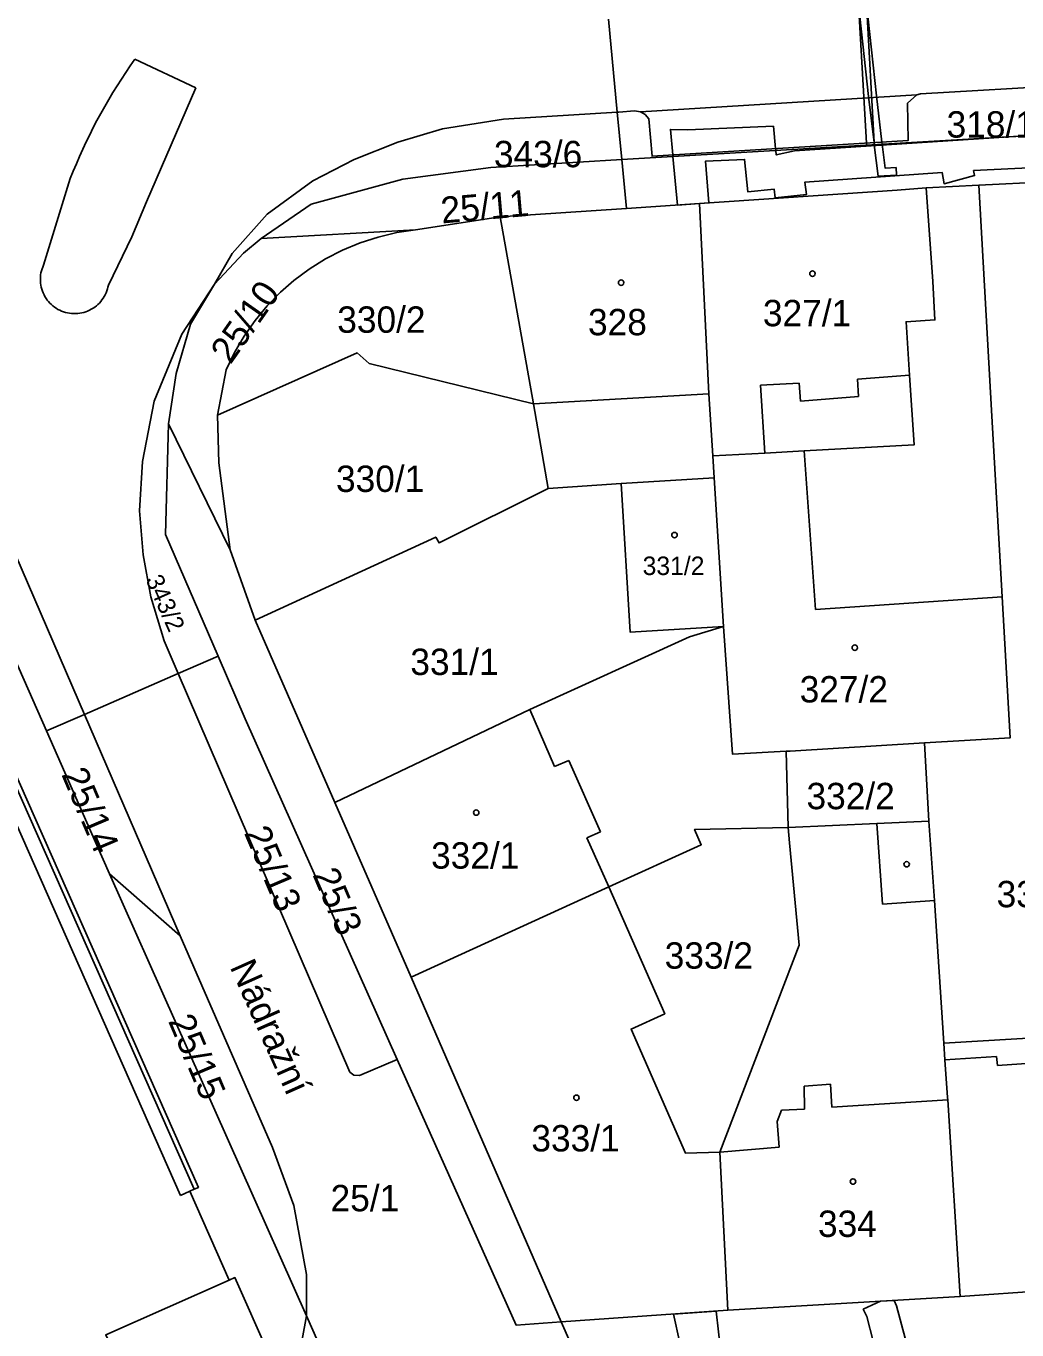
# Model space of a CAD drawing. Extents: x -869103 to -863415, y -1015889 to -1012477.
# Drawn here: x -867099.6 to -867035.7, y -1013497.7 to -1013413.7 of the extents above; entities that cross this region are included whole.
import ezdxf

# ---------------------------------------------------------------- set-up
doc = ezdxf.new("R2010")
doc.units = 0
for name, color, linetype in [('Hranice parcel', 7, 'Continuous'), ('Parcelní čísla', 7, 'Continuous'), ('Pop  PČ popisy', 7, 'Continuous'), ('Vnitřní kresba', 7, 'Continuous'), ('Věcná břemena k části', 7, 'Continuous'), ('Značky budov', 7, 'Continuous')]:
    doc.layers.add(name, color=color, linetype=linetype)

msp = doc.modelspace()

# ---------------------------------------------------------------- linework, layer by layer
at = {"layer": 'Hranice parcel'}
for p, q in [((-867062.05, -1013413.25), (-867061.49, -1013419.25)), ((-867061.49, -1013419.25), (-867061.2, -1013422.3)), ((-867061.2, -1013422.3), (-867069.64, -1013422.82)), ((-867060.9, -1013425.46), (-867061.2, -1013422.3)), ((-867038.18, -1013423.96), (-867031.3, -1013423.61)), ((-867056.19, -1013425.14), (-867043.44, -1013424.28)), ((-867043.44, -1013424.28), (-867041.58, -1013424.13)), ((-867038.18, -1013423.96), (-867041.58, -1013424.13)), ((-867069.04, -1013426), (-867060.9, -1013425.46)), ((-867060.9, -1013425.46), (-867056.19, -1013425.14)), ((-867056.19, -1013425.14), (-867055.59, -1013437.41)), ((-867074.48, -1013426.83), (-867069.04, -1013426)), ((-867069.04, -1013426), (-867066.88, -1013438.06)), ((-867074.48, -1013426.83), (-867084.43, -1013427.4)), ((-867087.44, -1013430.33), (-867086.3, -1013428.37)), ((-867089.55, -1013433.56), (-867087.44, -1013430.33)), ((-867107.29, -1013431.53), (-867095.82, -1013458.07)), ((-867087.25, -1013438.78), (-867086.69, -1013435.85)), ((-867066.88, -1013438.06), (-867065.94, -1013443.51)), ((-867055.59, -1013437.41), (-867055.33, -1013441.4)), ((-867090.4, -1013439.33), (-867090.6, -1013446.48)), ((-867086.44, -1013447.46), (-867090.4, -1013439.33)), ((-867055.33, -1013441.4), (-867055.24, -1013442.82)), ((-867065.94, -1013443.51), (-867061.23, -1013443.18)), ((-867055.24, -1013442.82), (-867061.23, -1013443.18)), ((-867055.24, -1013442.82), (-867054.64, -1013452.4)), ((-867090.6, -1013446.48), (-867087.2, -1013454.32)), ((-867084.81, -1013451.99), (-867086.44, -1013447.46)), ((-867079.68, -1013463.75), (-867084.81, -1013451.99)), ((-867087.2, -1013454.32), (-867089.77, -1013455.44)), ((-867087.2, -1013454.32), (-867085.46, -1013458.35)), ((-867089.77, -1013455.44), (-867095.82, -1013458.07)), ((-867095.82, -1013458.07), (-867098.27, -1013459.13)), ((-867095.82, -1013458.07), (-867089.65, -1013472.34)), ((-867095.43, -1013465.57), (-867098.27, -1013459.13)), ((-867085.46, -1013458.35), (-867075.66, -1013480.31)), ((-867041.4, -1013464.95), (-867041.69, -1013459.91)), ((-867050.47, -1013465.35), (-867050.61, -1013460.43)), ((-867079.68, -1013463.75), (-867074.76, -1013475.01)), ((-867094.2, -1013468.34), (-867095.43, -1013465.57)), ((-867094.2, -1013468.34), (-867089.65, -1013472.34)), ((-867081.51, -1013496.83), (-867094.2, -1013468.34)), ((-867062.03, -1013469.19), (-867074.76, -1013475.01)), ((-867074.76, -1013475.01), (-867065.09, -1013497.23)), ((-867075.66, -1013480.31), (-867078.09, -1013481.34)), ((-867054.36, -1013496.48), (-867054.87, -1013486.28)), ((-867081.51, -1013494.18), (-867081.51, -1013496.83)), ((-867026.68, -1013494.71), (-867039.38, -1013495.59)), ((-867054.36, -1013496.48), (-867039.38, -1013495.59)), ((-867082.55, -1013502.41), (-867081.51, -1013496.83)), ((-867065.09, -1013497.23), (-867054.36, -1013496.48)), ((-867059.79, -1013509.24), (-867065.09, -1013497.23))]:
    msp.add_line(p, q, dxfattribs=at)
for points in [[(-867061.49, -1013419.25), (-867061.39, -1013419.24), (-867060.38, -1013419.16), (-867059.99, -1013419.23), (-867059.68, -1013419.41), (-867059.45, -1013419.68), (-867059.24, -1013422.09), (-867042.75, -1013421.08), (-867042.78, -1013418.67), (-867042.18, -1013418.13), (-867041.95, -1013418.07), (-867032.34, -1013417.51)], [(-866977.54, -1013420.67), (-866977.77, -1013417.41), (-867061.2, -1013422.3)], [(-867086.3, -1013428.37), (-867084.04, -1013425.83), (-867081.1, -1013423.67), (-867078.44, -1013422.29), (-867075.63, -1013421.18), (-867072.75, -1013420.33), (-867068.81, -1013419.7), (-867061.49, -1013419.25)], [(-867069.64, -1013422.82), (-867075.3, -1013423.56), (-867081.2, -1013425.17), (-867084.43, -1013427.4)], [(-867041.58, -1013424.13), (-867041.14, -1013430.16), (-867041.02, -1013432.64), (-867042.87, -1013432.76), (-867042.65, -1013436.21), (-867042.36, -1013440.7), (-867049.44, -1013441.08), (-867051.98, -1013441.22), (-867055.33, -1013441.4)], [(-867041.69, -1013459.91), (-867036.17, -1013459.59), (-867036.68, -1013450.5), (-867037.34, -1013438.85), (-867038.18, -1013423.96)], [(-867086.69, -1013435.85), (-867086.156, -1013434.742), (-867085.534, -1013433.682), (-867084.828, -1013432.676), (-867084.042, -1013431.73), (-867083.183, -1013430.851), (-867082.319, -1013430.097), (-867081.332, -1013429.364), (-867080.289, -1013428.713), (-867079.196, -1013428.149), (-867078.061, -1013427.676), (-867076.892, -1013427.297), (-867075.695, -1013427.014), (-867074.48, -1013426.83)], [(-867084.43, -1013427.4), (-867085.57, -1013428.34), (-867087.44, -1013430.33)], [(-867087.44, -1013430.33), (-867088.98, -1013432.92), (-867089.92, -1013436.1), (-867090.4, -1013439.33)], [(-867098.27, -1013459.13), (-867108.29, -1013436.42), (-867109.84, -1013432.65)], [(-867089.77, -1013455.44), (-867090.68, -1013453.33), (-867091.54, -1013450.5), (-867092.04, -1013447.79), (-867092.27, -1013444.94), (-867092.08, -1013441.77), (-867091.33, -1013437.87), (-867089.55, -1013433.56)], [(-867066.88, -1013438.06), (-867077.47, -1013435.45), (-867078.25, -1013434.77), (-867087.25, -1013438.78)], [(-867086.44, -1013447.46), (-867087.17, -1013441.86), (-867087.25, -1013438.78)], [(-867061.23, -1013443.18), (-867060.66, -1013452.76), (-867054.64, -1013452.4)], [(-867084.81, -1013451.99), (-867073.18, -1013446.64), (-867072.97, -1013447.01), (-867065.94, -1013443.51)], [(-867054.64, -1013452.4), (-867056.84, -1013453.06), (-867067.12, -1013457.76), (-867079.68, -1013463.75)], [(-867054.64, -1013452.4), (-867054.07, -1013460.63), (-867050.61, -1013460.43)], [(-867086.49, -1013494.53), (-867089.03, -1013488.8), (-867088.75, -1013488.68), (-867088.48, -1013488.56), (-867104.26, -1013452.91), (-867104.34, -1013452.94)], [(-867078.09, -1013481.34), (-867078.47, -1013481.32), (-867078.72, -1013481.12), (-867089.77, -1013455.44)], [(-867050.61, -1013460.43), (-867050.34, -1013460.43), (-867041.69, -1013459.91)], [(-867041.4, -1013464.95), (-867044.76, -1013465.1), (-867050.47, -1013465.35)], [(-867040.44, -1013479.27), (-867041.05, -1013470.07), (-867041.4, -1013464.95)], [(-867050.47, -1013465.35), (-867056.5, -1013465.48), (-867056.07, -1013466.47), (-867062.03, -1013469.19)], [(-867054.87, -1013486.28), (-867049.76, -1013472.95), (-867050.38, -1013466.35), (-867050.47, -1013465.35)], [(-867054.87, -1013486.28), (-867057.08, -1013486.36), (-867060.59, -1013478.35), (-867058.43, -1013477.37), (-867062.03, -1013469.19)], [(-867089.65, -1013472.34), (-867083.71, -1013485.98), (-867082.33, -1013489.72), (-867081.51, -1013494.18)], [(-867161.06, -1013482.26), (-867143.48, -1013474.9), (-867134.58, -1013495.58), (-867134.28, -1013496.49), (-867135.76, -1013497.11), (-867133.76, -1013501.51), (-867132.35, -1013500.86), (-867131.86, -1013501.91), (-867131.43, -1013501.75), (-867126.62, -1013511.99), (-867121.05, -1013509.52), (-867121.08, -1013509.27), (-867114.54, -1013506.35), (-867113.12, -1013509.45), (-867107.29, -1013506.81), (-867108.68, -1013503.77), (-867101.74, -1013500.6), (-867099.33, -1013505.69), (-867092.41, -1013502.41), (-867094.45, -1013498.06), (-867086.49, -1013494.53)], [(-867027.27, -1013482.05), (-867031.22, -1013482.23), (-867031.4, -1013478.72), (-867040.44, -1013479.27)], [(-867039.38, -1013495.59), (-867040.18, -1013482.91), (-867040.21, -1013482.77), (-867040.37, -1013480.34), (-867040.44, -1013479.27)], [(-867065.09, -1013497.23), (-867068.01, -1013497.43), (-867075.66, -1013480.31)], [(-867083.91, -1013499.34), (-867086.12, -1013494.37), (-867086.49, -1013494.53)], [(-867081.51, -1013496.83), (-867080.77, -1013498.49), (-867082.55, -1013502.41)]]:
    msp.add_lwpolyline(points, dxfattribs=at)
at = {"layer": 'Vnitřní kresba'}
for p, q in [((-867088.65, -1013417.69), (-867092.57, -1013415.84)), ((-867091.83, -1013425.02), (-867088.65, -1013417.69)), ((-867042.18, -1013418.13), (-867059.99, -1013419.23)), ((-867096.73, -1013423.53), (-867098.46, -1013429.11)), ((-867091.83, -1013425.02), (-867092.77, -1013427.29)), ((-867092.77, -1013427.29), (-867094.28, -1013430.39)), ((-867046, -1013436.47), (-867042.65, -1013436.21)), ((-867049.76, -1013436.71), (-867052.26, -1013436.84)), ((-867052.26, -1013436.84), (-867051.98, -1013441.22)), ((-867049.67, -1013437.87), (-867049.76, -1013436.71)), ((-867045.93, -1013437.58), (-867046, -1013436.47)), ((-867055.59, -1013437.41), (-867066.88, -1013438.06)), ((-867049.67, -1013437.87), (-867045.93, -1013437.58)), ((-867049.44, -1013441.08), (-867048.71, -1013451.31)), ((-867036.68, -1013450.5), (-867048.71, -1013451.31)), ((-867088.75, -1013488.68), (-867104.53, -1013453.03)), ((-867105.4, -1013453.41), (-867089.64, -1013489.07)), ((-867067.12, -1013457.76), (-867065.52, -1013461.42)), ((-867065.52, -1013461.42), (-867064.6, -1013461.03)), ((-867064.6, -1013461.03), (-867062.57, -1013465.63)), ((-867062.57, -1013465.63), (-867063.45, -1013466.02)), ((-867044.76, -1013465.1), (-867044.39, -1013470.3)), ((-867063.45, -1013466.02), (-867062.03, -1013469.19)), ((-867041.05, -1013470.07), (-867044.39, -1013470.3)), ((-867040.37, -1013480.34), (-867037.04, -1013480.13)), ((-867036.99, -1013480.71), (-867037.04, -1013480.13)), ((-867036.99, -1013480.71), (-867033.89, -1013480.48)), ((-867049.44, -1013482.03), (-867047.75, -1013481.91)), ((-867049.41, -1013483.51), (-867049.44, -1013482.03)), ((-867047.75, -1013481.91), (-867047.65, -1013483.38)), ((-867049.41, -1013483.51), (-867050.91, -1013483.59)), ((-867047.65, -1013483.38), (-867040.18, -1013482.91)), ((-867051.18, -1013484.32), (-867050.91, -1013483.59)), ((-867051.06, -1013485.96), (-867051.18, -1013484.32)), ((-867054.87, -1013486.28), (-867051.06, -1013485.96)), ((-867089.03, -1013488.8), (-867089.64, -1013489.07))]:
    msp.add_line(p, q, dxfattribs=at)
for points in [[(-867096.73, -1013423.53), (-867096.54, -1013423.051), (-867096.342, -1013422.574), (-867096.138, -1013422.101), (-867095.926, -1013421.631), (-867095.708, -1013421.164), (-867095.483, -1013420.7), (-867095.251, -1013420.239), (-867095.012, -1013419.782), (-867094.767, -1013419.329), (-867094.515, -1013418.879), (-867094.257, -1013418.433), (-867093.991, -1013417.99), (-867093.72, -1013417.552), (-867093.442, -1013417.118), (-867093.158, -1013416.688), (-867092.867, -1013416.262), (-867092.57, -1013415.84)], [(-867098.46, -1013429.11), (-867098.511, -1013429.231), (-867098.555, -1013429.356), (-867098.592, -1013429.482), (-867098.621, -1013429.611), (-867098.642, -1013429.741), (-867098.655, -1013429.872), (-867098.661, -1013430.004), (-867098.659, -1013430.136), (-867098.648, -1013430.267), (-867098.63, -1013430.398), (-867098.604, -1013430.527), (-867098.571, -1013430.655), (-867098.53, -1013430.78), (-867098.481, -1013430.902), (-867098.425, -1013431.022), (-867098.363, -1013431.138), (-867098.293, -1013431.25), (-867098.217, -1013431.357), (-867098.134, -1013431.46), (-867098.046, -1013431.558), (-867097.952, -1013431.65), (-867097.852, -1013431.737), (-867097.748, -1013431.817), (-867097.639, -1013431.891), (-867097.525, -1013431.959), (-867097.408, -1013432.019), (-867097.288, -1013432.072), (-867097.164, -1013432.119), (-867097.038, -1013432.157), (-867096.91, -1013432.188), (-867096.78, -1013432.211), (-867096.649, -1013432.227), (-867096.518, -1013432.235), (-867096.386, -1013432.234), (-867096.254, -1013432.226), (-867096.123, -1013432.21), (-867095.994, -1013432.186), (-867095.866, -1013432.155), (-867095.74, -1013432.116), (-867095.616, -1013432.069), (-867095.496, -1013432.016), (-867095.379, -1013431.955), (-867095.266, -1013431.887), (-867095.157, -1013431.813), (-867095.053, -1013431.732), (-867094.954, -1013431.645), (-867094.86, -1013431.552), (-867094.772, -1013431.454), (-867094.69, -1013431.351), (-867094.614, -1013431.243), (-867094.545, -1013431.131), (-867094.483, -1013431.015), (-867094.427, -1013430.895), (-867094.379, -1013430.772), (-867094.338, -1013430.647), (-867094.305, -1013430.519), (-867094.28, -1013430.39)]]:
    msp.add_lwpolyline(points, dxfattribs=at)
at = {"layer": 'Věcná břemena k části'}
for points in [[(-867048.69, -1013408.47), (-867054.88, -1013408.82), (-867054.27, -1013408.91), (-867049.58, -1013408.81), (-867046.6, -1013409.39), (-867046.06, -1013411.15), (-867045.94, -1013412.29), (-867045.29, -1013418.25), (-867044.94, -1013421.21), (-867044.92, -1013421.35), (-867044.41, -1013421.32), (-867044.43, -1013421.18), (-867044.79, -1013418.19), (-867045.43, -1013412.26), (-867045.56, -1013411.05), (-867046.21, -1013408.95)], [(-867048.5, -1013408.63), (-867046.97, -1013408.85), (-867046.44, -1013409.15), (-867045.94, -1013412.29), (-867045.43, -1013421.24), (-867045.42, -1013421.38), (-867044.92, -1013421.35), (-867044.94, -1013421.21), (-867045.43, -1013412.26), (-867045.98, -1013408.83), (-867046.81, -1013408.37), (-867054.17, -1013408.78)], [(-867043.51, -1013422.82), (-867044.23, -1013422.85), (-867044.41, -1013421.32), (-867044.92, -1013421.35), (-867044.67, -1013423.37), (-867043.49, -1013423.32)]]:
    msp.add_lwpolyline(points, close=True, dxfattribs=at)
for points in [[(-867030.14, -1013420.54), (-867036.23, -1013420.84), (-867050.06, -1013421.74), (-867051.24, -1013422.01), (-867051.27, -1013421.72), (-867051.28, -1013421.6), (-867051.42, -1013420.16), (-867056.94, -1013420.39), (-867058.06, -1013420.36), (-867057.9, -1013422.01), (-867057.9, -1013422.11), (-867057.6, -1013425.24), (-867056.19, -1013425.14), (-867055.58, -1013425.1), (-867055.81, -1013422.41), (-867053.28, -1013422.3), (-867053.08, -1013424.38), (-867051.38, -1013424.21), (-867051.32, -1013424.78), (-867049.3, -1013424.56), (-867049.39, -1013423.76), (-867040.55, -1013423.13), (-867040.42, -1013423.86), (-867038.46, -1013423.34), (-867038.52, -1013423.01), (-867030.99, -1013422.65)], [(-867042.94, -1013498.28), (-867043.49, -1013496.19), (-867043.65, -1013495.84), (-867044.53, -1013495.9), (-867045.63, -1013496.41), (-867045.41, -1013496.89), (-867044.99, -1013498.46)], [(-867054.81, -1013499.2), (-867055.11, -1013496.53), (-867057.86, -1013496.73), (-867057.45, -1013498.58)]]:
    msp.add_lwpolyline(points, dxfattribs=at)
at = {"layer": 'Značky budov'}
for centre in [(-867048.907, -1013429.659), (-867061.237, -1013430.239), (-867057.797, -1013446.509), (-867046.177, -1013453.769), (-867070.577, -1013464.399), (-867042.837, -1013467.729), (-867064.117, -1013482.779), (-867046.297, -1013488.179)]:
    msp.add_circle(centre, 0.175, dxfattribs=at)

# ---------------------------------------------------------------- texts
at = {"layer": 'Parcelní čísla'}
for s, height, p in [('318/13', 1.7, (-867040.265, -1013420.89)), ('343/6', 1.7, (-867069.433, -1013422.8)), ('327/1', 1.7, (-867052.1, -1013433.05)), ('330/2', 1.7, (-867079.53, -1013433.47)), ('328', 1.7, (-867063.37, -1013433.63)), ('330/1', 1.7, (-867079.61, -1013443.73)), ('331/2', 1.19, (-867059.85, -1013449.085)), ('331/1', 1.7, (-867074.82, -1013455.53)), ('327/2', 1.7, (-867049.73, -1013457.3)), ('332/2', 1.7, (-867049.29, -1013464.18)), ('332/1', 1.7, (-867073.48, -1013468.01)), ('335/2', 1.7, (-867037.04, -1013470.5)), ('333/2', 1.7, (-867058.43, -1013474.46)), ('333/1', 1.7, (-867067.02, -1013486.24)), ('25/1', 1.7, (-867079.96, -1013490.1)), ('334', 1.7, (-867048.55, -1013491.75))]:
    msp.add_text(s, height=height, dxfattribs=at).set_placement(p)
for s, height, rotation, p in [('25/11', 1.7, 5, (-867072.785, -1013426.426)), ('25/10', 1.7, 55, (-867086.413, -1013435.567)), ('343/2', 1.139, 294, (-867091.9, -1013449.371)), ('25/14', 1.7, 293, (-867097.326, -1013461.929)), ('25/13', 1.7, 293, (-867085.556, -1013465.699)), ('25/3', 1.7, 293, (-867081.142, -1013468.392)), ('25/15', 1.7, 293, (-867090.446, -1013477.829))]:
    msp.add_text(s, height=height, rotation=rotation, dxfattribs=at).set_placement(p)
at = {"layer": 'Pop  PČ popisy'}
msp.add_text('Nádražní', height=1.7, rotation=294, dxfattribs=at).set_placement((-867086.475, -1013474.336))

doc.saveas('drawing.dxf')
